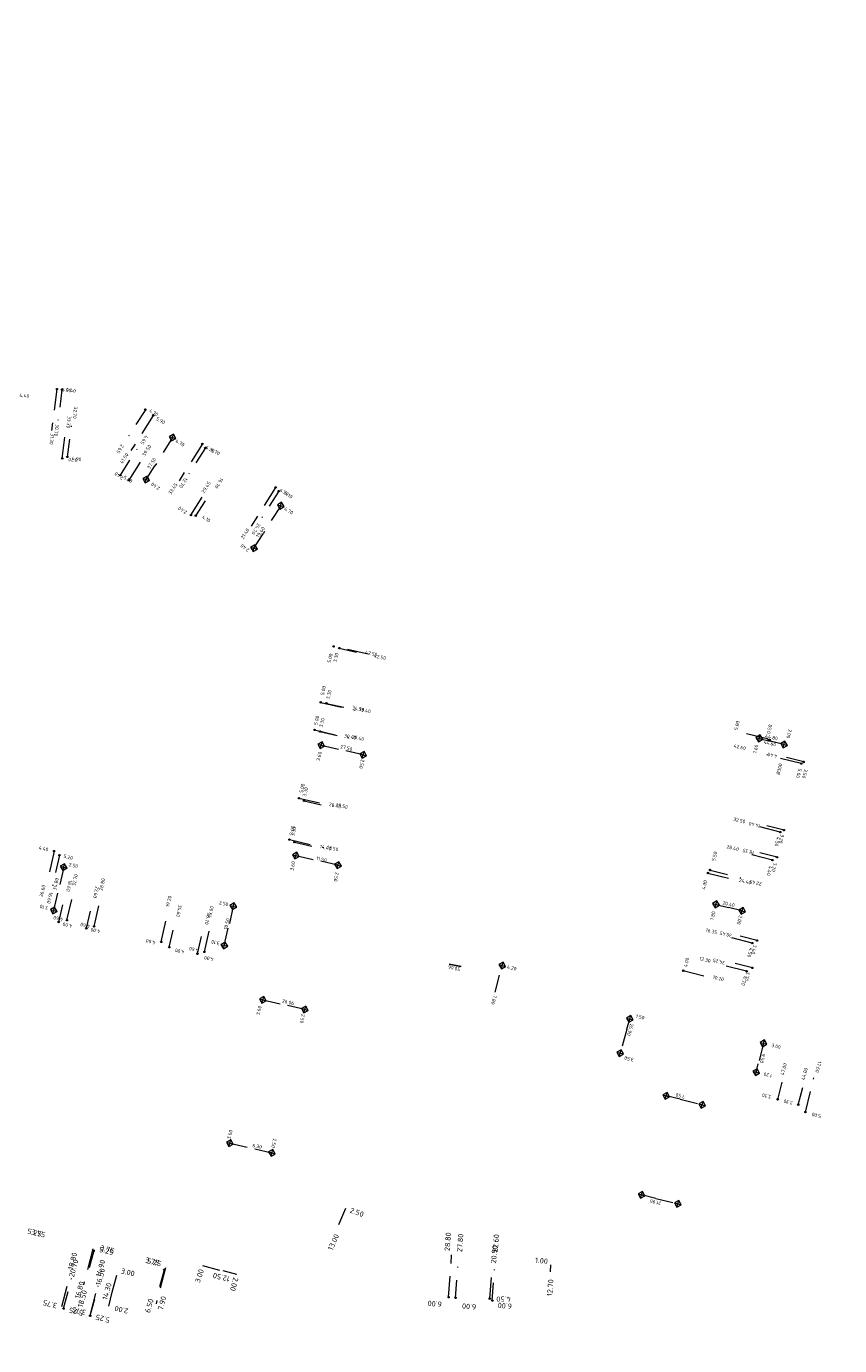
# Model space of a CAD drawing. Header units: inches. Extents: x 0 to 191500, y 0 to 342750.
# Tile 523 of 547: x 189424 to 189539, y 335348 to 335534. Entities that reach past the tile are written whole.
import ezdxf
from ezdxf.enums import TextEntityAlignment as Align

# ---------------------------------------------------------------- set-up
doc = ezdxf.new("R2010")
doc.units = ezdxf.units.IN
doc.header["$MEASUREMENT"] = 0
for name, pattern in [('RI-HWA_HUISAANSLUITING', [4.8, 3, -1.8]), ('RI-HWA_KOLKAANSLUITING', [4.3, 2.5, -1.8]), ('RI-VWA_HUISAANSLUITING', [6.1, 2.5, -1.8, 0, -1.8]), ('STIPPELFIJN', [0.375, 0.25, -0.125])]:
    doc.linetypes.add(name, pattern=pattern)
for name, color, linetype, lineweight in [('ECW', 150, 'Continuous', 20), ('LOODLIJN', 11, 'STIPPELFIJN', 20), ('N-WE-RI-HWA-MAATVOERING-T25', 151, 'Continuous', 20), ('N-WE-RI-HWA_HUISAANSLUITING', 150, 'RI-HWA_HUISAANSLUITING', 20), ('N-WE-RI-HWA_KOLK-S', 150, 'Continuous', 20), ('N-WE-RI-HWA_KOLKAANSLUITING', 150, 'RI-HWA_KOLKAANSLUITING', 20), ('N-WE-RI-HWA_RIOOLPUT_ONTSTOPPINGSPUT-G', 150, 'Continuous', 20), ('N-WE-RI-VWA-MAATVOERING-T25', 30, 'Continuous', 20), ('N-WE-RI-VWA_HUISAANSLUITING', 20, 'RI-VWA_HUISAANSLUITING', 20), ('N-WE-RI-VWA_RIOOLPUT_ONTSTOPPINGSPUT-G', 30, 'Continuous', 20)]:
    doc.layers.add(name, color=color, linetype=linetype, lineweight=lineweight)
doc.styles.add('ISO', font='isocpeur.ttf', dxfattribs={"height": 2.5})
picture_1 = doc.add_image_def('image1.ecw', size_in_pixel=(220000, 285000))

msp = doc.modelspace()

# ---------------------------------------------------------------- linework, layer by layer
at = {"layer": 'LOODLIJN'}
for p, q in [((189529.58532, 335433.13166), (189529.36342, 335433.18503)), ((189529.53641, 335432.93774), (189529.58532, 335433.13166))]:
    msp.add_line(p, q, dxfattribs=at)
at = {"layer": 'N-WE-RI-HWA_HUISAANSLUITING'}
for p, q in [((189428.7988, 335482.6085), (189428.05256, 335476.75797)), ((189442.398, 335478.90854), (189439.26546, 335473.93078)), ((189429.56781, 335472.83604), (189430.03579, 335476.50501)), ((189449.34897, 335474.88759), (189446.05715, 335469.65673)), ((189438.98836, 335469.74726), (189440.95283, 335472.86891)), ((189441.41905, 335469.86655), (189442.64021, 335471.80703)), ((189459.67469, 335468.74289), (189456.22359, 335463.25892)), ((189447.7329, 335464.83317), (189449.4319, 335467.53297)), ((189472.74377, 335445.19164), (189467.86503, 335446.28612)), ((189466.0695, 335438.40984), (189470.9365, 335437.29583)), ((189465.1783, 335434.51624), (189470.0453, 335433.40223)), ((189529.10179, 335433.25893), (189524.73161, 335434.33202)), ((189529.53641, 335432.93774), (189529.10179, 335433.25893)), ((189533.8972, 335429.77425), (189529.04704, 335430.99765)), ((189462.97257, 335424.87958), (189467.83957, 335423.76557)), ((189530.94089, 335420.09916), (189526.57575, 335421.20021)), ((189461.63576, 335419.03918), (189466.50276, 335417.92517)), ((189428.41764, 335417.4222), (189427.41971, 335413.08528)), ((189529.84069, 335416.14645), (189525.57255, 335417.22304)), ((189520.7136, 335414.32161), (189524.59382, 335413.34286)), ((189430.2205, 335407.6667), (189431.26379, 335412.20075)), ((189434.06458, 335406.78217), (189435.10787, 335411.31622)), ((189443.52694, 335404.60486), (189444.57023, 335409.1389)), ((189449.63804, 335403.19867), (189450.68134, 335407.73272)), ((189526.98927, 335404.43296), (189522.62413, 335405.53401)), ((189485.8592, 335401.06658), (189484.18628, 335401.4228)), ((189485.86961, 335401.11548), (189484.1967, 335401.4717)), ((189526.19232, 335400.45535), (189521.63317, 335401.60534)), ((189517.23911, 335400.54699), (189521.11934, 335399.56825)), ((189534.49439, 335380.57817), (189535.70016, 335385.42947)), ((189433.8788, 335361.29523), (189432.55958, 335356.21368)), ((189484.10128, 335354.45572), (189484.5422, 335360.43921)), ((189444.13869, 335358.63166), (189442.81948, 335353.55011)), ((189489.91994, 335354.2618), (189490.31788, 335358.74417)), ((189429.48787, 335353.13681), (189430.43017, 335356.76649)), ((189433.55311, 335352.08144), (189434.49541, 335355.71112))]:
    msp.add_line(p, q, dxfattribs=at)
at = {"layer": 'N-WE-RI-HWA_KOLK-S'}
for p, q in [((189445.2665, 335476.24712), (189444.66086, 335475.90325)), ((189444.66086, 335475.90325), (189445.61038, 335475.64148)), ((189444.66086, 335475.90325), (189445.00474, 335475.29761)), ((189445.00474, 335475.29761), (189445.2665, 335476.24712)), ((189445.00474, 335475.29761), (189445.61038, 335475.64148)), ((189445.61038, 335475.64148), (189445.2665, 335476.24712)), ((189441.54993, 335470.3413), (189440.94429, 335469.99743)), ((189440.94429, 335469.99743), (189441.89381, 335469.73567)), ((189440.94429, 335469.99743), (189441.28817, 335469.39179)), ((189441.28817, 335469.39179), (189441.54993, 335470.3413)), ((189441.28817, 335469.39179), (189441.89381, 335469.73567)), ((189441.89381, 335469.73567), (189441.54993, 335470.3413)), ((189460.53726, 335466.63713), (189459.93162, 335466.29326)), ((189459.93162, 335466.29326), (189460.88113, 335466.03149)), ((189459.93162, 335466.29326), (189460.2755, 335465.68762)), ((189460.2755, 335465.68762), (189460.53726, 335466.63713)), ((189460.2755, 335465.68762), (189460.88113, 335466.03149)), ((189460.88113, 335466.03149), (189460.53726, 335466.63713)), ((189456.76282, 335460.63935), (189456.15718, 335460.29548)), ((189456.50105, 335459.68984), (189456.76282, 335460.63935)), ((189457.10669, 335460.03371), (189456.76282, 335460.63935)), ((189456.15718, 335460.29548), (189457.10669, 335460.03371)), ((189456.15718, 335460.29548), (189456.50105, 335459.68984)), ((189456.50105, 335459.68984), (189457.10669, 335460.03371)), ((189466.24861, 335432.82961), (189465.64298, 335432.48574)), ((189465.64298, 335432.48574), (189466.59249, 335432.22398)), ((189465.64298, 335432.48574), (189465.98685, 335431.8801)), ((189465.98685, 335431.8801), (189466.24861, 335432.82961)), ((189466.59249, 335432.22398), (189466.24861, 335432.82961)), ((189528.11516, 335433.804), (189527.50953, 335433.46012)), ((189527.50953, 335433.46012), (189528.45904, 335433.19836)), ((189527.50953, 335433.46012), (189527.8534, 335432.85449)), ((189527.8534, 335432.85449), (189528.11516, 335433.804)), ((189527.8534, 335432.85449), (189528.45904, 335433.19836)), ((189528.45904, 335433.19836), (189528.11516, 335433.804)), ((189531.60732, 335432.92314), (189531.00168, 335432.57927)), ((189531.00168, 335432.57927), (189531.9512, 335432.31751)), ((189531.00168, 335432.57927), (189531.34556, 335431.97363)), ((189531.34556, 335431.97363), (189531.60732, 335432.92314)), ((189531.9512, 335432.31751), (189531.60732, 335432.92314)), ((189465.98685, 335431.8801), (189466.59249, 335432.22398)), ((189472.18635, 335431.47053), (189471.58072, 335431.12665)), ((189471.58072, 335431.12665), (189472.53023, 335430.86489)), ((189471.58072, 335431.12665), (189471.92459, 335430.52101)), ((189471.92459, 335430.52101), (189472.18635, 335431.47053)), ((189471.92459, 335430.52101), (189472.53023, 335430.86489)), ((189472.53023, 335430.86489), (189472.18635, 335431.47053)), ((189531.34556, 335431.97363), (189531.9512, 335432.31751)), ((189462.6838, 335417.25522), (189462.07816, 335416.91134)), ((189462.07816, 335416.91134), (189463.02767, 335416.64958)), ((189462.07816, 335416.91134), (189462.42204, 335416.3057)), ((189462.42204, 335416.3057), (189462.6838, 335417.25522)), ((189462.42204, 335416.3057), (189463.02767, 335416.64958)), ((189463.02767, 335416.64958), (189462.6838, 335417.25522)), ((189468.62154, 335415.89613), (189468.0159, 335415.55225)), ((189468.35978, 335414.94661), (189468.62154, 335415.89613)), ((189468.96541, 335415.29049), (189468.62154, 335415.89613)), ((189429.89179, 335415.61595), (189429.28615, 335415.27207)), ((189429.28615, 335415.27207), (189430.23567, 335415.01031)), ((189429.28615, 335415.27207), (189429.63003, 335414.66644)), ((189429.63003, 335414.66644), (189429.89179, 335415.61595)), ((189429.63003, 335414.66644), (189430.23567, 335415.01031)), ((189430.23567, 335415.01031), (189429.89179, 335415.61595)), ((189468.0159, 335415.55225), (189468.96541, 335415.29049)), ((189468.0159, 335415.55225), (189468.35978, 335414.94661)), ((189468.35978, 335414.94661), (189468.96541, 335415.29049)), ((189453.84338, 335410.10463), (189453.23774, 335409.76075)), ((189453.58162, 335409.15511), (189453.84338, 335410.10463)), ((189454.18726, 335409.49899), (189453.84338, 335410.10463)), ((189521.99985, 335410.37789), (189521.39421, 335410.03401)), ((189521.73808, 335409.42837), (189521.99985, 335410.37789)), ((189522.34372, 335409.77225), (189521.99985, 335410.37789)), ((189428.48561, 335409.50484), (189427.87997, 335409.16097)), ((189427.87997, 335409.16097), (189428.82949, 335408.89921)), ((189427.87997, 335409.16097), (189428.22385, 335408.55533)), ((189428.22385, 335408.55533), (189428.48561, 335409.50484)), ((189428.22385, 335408.55533), (189428.82949, 335408.89921)), ((189428.82949, 335408.89921), (189428.48561, 335409.50484)), ((189453.23774, 335409.76075), (189454.18726, 335409.49899)), ((189453.23774, 335409.76075), (189453.58162, 335409.15511)), ((189453.58162, 335409.15511), (189454.18726, 335409.49899)), ((189521.39421, 335410.03401), (189522.34372, 335409.77225)), ((189521.39421, 335410.03401), (189521.73808, 335409.42837)), ((189521.73808, 335409.42837), (189522.34372, 335409.77225)), ((189525.68601, 335409.4481), (189525.08037, 335409.10422)), ((189525.08037, 335409.10422), (189526.02989, 335408.84246)), ((189525.08037, 335409.10422), (189525.42425, 335408.49858)), ((189525.42425, 335408.49858), (189525.68601, 335409.4481)), ((189525.42425, 335408.49858), (189526.02989, 335408.84246)), ((189526.02989, 335408.84246), (189525.68601, 335409.4481)), ((189452.57328, 335404.58492), (189451.96764, 335404.24104)), ((189452.31152, 335403.6354), (189452.57328, 335404.58492)), ((189452.91716, 335403.97928), (189452.57328, 335404.58492)), ((189451.96764, 335404.24104), (189452.91716, 335403.97928)), ((189451.96764, 335404.24104), (189452.31152, 335403.6354)), ((189452.31152, 335403.6354), (189452.91716, 335403.97928)), ((189491.81884, 335401.74801), (189491.2132, 335401.40413)), ((189491.2132, 335401.40413), (189492.16271, 335401.14237)), ((189491.2132, 335401.40413), (189491.55708, 335400.79849)), ((189491.55708, 335400.79849), (189491.81884, 335401.74801)), ((189491.55708, 335400.79849), (189492.16271, 335401.14237)), ((189492.16271, 335401.14237), (189491.81884, 335401.74801)), ((189458.00922, 335396.90597), (189457.40358, 335396.56209)), ((189457.40358, 335396.56209), (189458.35309, 335396.30033)), ((189457.40358, 335396.56209), (189457.74746, 335395.95645)), ((189457.74746, 335395.95645), (189458.00922, 335396.90597)), ((189457.74746, 335395.95645), (189458.35309, 335396.30033)), ((189458.35309, 335396.30033), (189458.00922, 335396.90597)), ((189463.9538, 335395.5378), (189463.34817, 335395.19392)), ((189463.34817, 335395.19392), (189464.29768, 335394.93216)), ((189463.34817, 335395.19392), (189463.69204, 335394.58828)), ((189463.69204, 335394.58828), (189463.9538, 335395.5378)), ((189464.29768, 335394.93216), (189463.9538, 335395.5378)), ((189463.69204, 335394.58828), (189464.29768, 335394.93216)), ((189509.81762, 335394.2083), (189509.21198, 335393.86442)), ((189509.21198, 335393.86442), (189510.16149, 335393.60266)), ((189509.21198, 335393.86442), (189509.55585, 335393.25878)), ((189509.55585, 335393.25878), (189509.81762, 335394.2083)), ((189509.55585, 335393.25878), (189510.16149, 335393.60266)), ((189510.16149, 335393.60266), (189509.81762, 335394.2083)), ((189528.69538, 335390.7684), (189528.08974, 335390.42452)), ((189528.08974, 335390.42452), (189529.03925, 335390.16276)), ((189528.08974, 335390.42452), (189528.43361, 335389.81888)), ((189528.43361, 335389.81888), (189528.69538, 335390.7684)), ((189528.43361, 335389.81888), (189529.03925, 335390.16276)), ((189529.03925, 335390.16276), (189528.69538, 335390.7684)), ((189508.47733, 335389.39502), (189507.8717, 335389.05115)), ((189507.8717, 335389.05115), (189508.82121, 335388.78938)), ((189507.8717, 335389.05115), (189508.21557, 335388.44551)), ((189508.21557, 335388.44551), (189508.47733, 335389.39502)), ((189508.21557, 335388.44551), (189508.82121, 335388.78938)), ((189508.82121, 335388.78938), (189508.47733, 335389.39502)), ((189527.68253, 335386.69329), (189527.07689, 335386.34941)), ((189527.07689, 335386.34941), (189528.0264, 335386.08765)), ((189527.07689, 335386.34941), (189527.42076, 335385.74377)), ((189527.42076, 335385.74377), (189527.68253, 335386.69329)), ((189527.42076, 335385.74377), (189528.0264, 335386.08765)), ((189528.0264, 335386.08765), (189527.68253, 335386.69329)), ((189514.96011, 335383.36212), (189514.35447, 335383.01825)), ((189514.35447, 335383.01825), (189515.30399, 335382.75649)), ((189514.35447, 335383.01825), (189514.69835, 335382.41261)), ((189514.69835, 335382.41261), (189514.96011, 335383.36212)), ((189514.69835, 335382.41261), (189515.30399, 335382.75649)), ((189515.30399, 335382.75649), (189514.96011, 335383.36212)), ((189520.05588, 335382.09893), (189519.45024, 335381.75505)), ((189519.45024, 335381.75505), (189520.39976, 335381.49329)), ((189519.45024, 335381.75505), (189519.79412, 335381.14941)), ((189519.79412, 335381.14941), (189520.05588, 335382.09893)), ((189519.79412, 335381.14941), (189520.39976, 335381.49329)), ((189520.39976, 335381.49329), (189520.05588, 335382.09893)), ((189453.35207, 335376.67104), (189452.74643, 335376.32716)), ((189453.09031, 335375.72152), (189453.35207, 335376.67104)), ((189453.69594, 335376.0654), (189453.35207, 335376.67104)), ((189452.74643, 335376.32716), (189453.69594, 335376.0654)), ((189452.74643, 335376.32716), (189453.09031, 335375.72152)), ((189453.09031, 335375.72152), (189453.69594, 335376.0654)), ((189459.29665, 335375.30287), (189458.69102, 335374.95899)), ((189458.69102, 335374.95899), (189459.64053, 335374.69723)), ((189458.69102, 335374.95899), (189459.03489, 335374.35335)), ((189459.03489, 335374.35335), (189459.29665, 335375.30287)), ((189459.64053, 335374.69723), (189459.29665, 335375.30287)), ((189459.03489, 335374.35335), (189459.64053, 335374.69723)), ((189511.49089, 335369.37938), (189510.88525, 335369.03551)), ((189511.22912, 335368.42987), (189511.49089, 335369.37938)), ((189511.83476, 335368.77374), (189511.49089, 335369.37938)), ((189510.88525, 335369.03551), (189511.83476, 335368.77374)), ((189510.88525, 335369.03551), (189511.22912, 335368.42987)), ((189511.22912, 335368.42987), (189511.83476, 335368.77374)), ((189516.59939, 335368.11895), (189515.99375, 335367.77507)), ((189515.99375, 335367.77507), (189516.94327, 335367.51331)), ((189515.99375, 335367.77507), (189516.33763, 335367.16943)), ((189516.33763, 335367.16943), (189516.59939, 335368.11895)), ((189516.33763, 335367.16943), (189516.94327, 335367.51331)), ((189516.94327, 335367.51331), (189516.59939, 335368.11895))]:
    msp.add_line(p, q, dxfattribs=at)
at = {"layer": 'N-WE-RI-HWA_KOLKAANSLUITING'}
for p, q in [((189445.13562, 335475.77236), (189442.64021, 335471.80703)), ((189460.40638, 335466.16238), (189457.91096, 335462.19704)), ((189456.63193, 335460.1646), (189457.91096, 335462.19704)), ((189527.98428, 335433.32924), (189529.53641, 335432.93774)), ((189531.47644, 335432.44839), (189529.53641, 335432.93774)), ((189466.11773, 335432.35486), (189469.62197, 335431.55277)), ((189472.05547, 335430.99577), (189469.62197, 335431.55277)), ((189462.55292, 335416.78046), (189466.05716, 335415.97837)), ((189468.49066, 335415.42137), (189466.05716, 335415.97837)), ((189429.76091, 335415.14119), (189429.1939, 335412.67704)), ((189428.35473, 335409.03009), (189429.1939, 335412.67704)), ((189453.7125, 335409.62987), (189453.14549, 335407.16571)), ((189521.86896, 335409.90313), (189523.6151, 335409.46269)), ((189525.55513, 335408.97334), (189523.6151, 335409.46269)), ((189452.4424, 335404.11016), (189453.14549, 335407.16571)), ((189490.69735, 335397.49209), (189491.66781, 335401.37258)), ((189457.87834, 335396.43121), (189461.38662, 335395.62376)), ((189463.82292, 335395.06304), (189461.38662, 335395.62376)), ((189509.28273, 335392.28887), (189509.69119, 335393.73219)), ((189509.28273, 335392.28887), (189508.34896, 335388.91574)), ((189528.5645, 335390.29364), (189527.84103, 335387.38283)), ((189527.55164, 335386.21853), (189527.84103, 335387.38283)), ((189516.81901, 335382.39412), (189514.82923, 335382.88737)), ((189516.81901, 335382.39412), (189519.925, 335381.62417)), ((189453.22119, 335376.19628), (189456.72947, 335375.38883)), ((189456.72947, 335375.38883), (189459.16577, 335374.82811)), ((189513.35424, 335368.41716), (189511.36447, 335368.91041)), ((189513.35424, 335368.41716), (189516.46023, 335367.64721)), ((189469.53564, 335367.00276), (189468.55713, 335364.70221)), ((189436.62482, 335355.1583), (189437.37866, 335358.06205)), ((189449.3707, 335358.96209), (189452.26533, 335358.17401)), ((189454.19509, 335357.64862), (189452.26533, 335358.17401)), ((189498.51818, 335359.02458), (189498.42936, 335358.02406)), ((189436.12226, 335353.22247), (189436.62482, 335355.1583))]:
    msp.add_line(p, q, dxfattribs=at)
at = {"layer": 'N-WE-RI-HWA_RIOOLPUT_ONTSTOPPINGSPUT-G'}
for p, q in [((189428.77827, 335482.70637), (189428.81934, 335482.51063)), ((189428.89667, 335482.62904), (189428.70094, 335482.58796)), ((189442.37746, 335479.00641), (189442.41853, 335478.81068)), ((189442.49586, 335478.92908), (189442.30013, 335478.88801)), ((189449.44683, 335474.90813), (189449.2511, 335474.86706)), ((189449.32843, 335474.98546), (189449.3695, 335474.78973)), ((189429.66568, 335472.85658), (189429.46994, 335472.8155)), ((189429.54727, 335472.93391), (189429.58835, 335472.73817)), ((189439.08623, 335469.7678), (189438.89049, 335469.72672)), ((189438.96782, 335469.84513), (189439.0089, 335469.64939)), ((189459.77256, 335468.76343), (189459.57682, 335468.72235)), ((189459.65415, 335468.84076), (189459.69523, 335468.64502)), ((189447.83076, 335464.85371), (189447.63503, 335464.81263)), ((189447.71236, 335464.93104), (189447.75343, 335464.7353)), ((189467.9729, 335446.31054), (189467.77716, 335446.26947)), ((189467.85449, 335446.38787), (189467.89557, 335446.19214)), ((189466.16737, 335438.43038), (189465.97163, 335438.3893)), ((189466.04896, 335438.50771), (189466.09004, 335438.31197)), ((189465.27616, 335434.53678), (189465.08043, 335434.4957)), ((189465.15776, 335434.61411), (189465.19883, 335434.41837)), ((189533.99507, 335429.79479), (189533.79934, 335429.75372)), ((189533.87667, 335429.87212), (189533.91774, 335429.67639)), ((189462.95203, 335424.97745), (189462.9931, 335424.78171)), ((189463.07043, 335424.90012), (189462.8747, 335424.85904)), ((189531.03876, 335420.1197), (189530.84302, 335420.07862)), ((189530.92035, 335420.19703), (189530.96143, 335420.00129)), ((189461.73363, 335419.05972), (189461.53789, 335419.01864)), ((189461.61522, 335419.13705), (189461.6563, 335418.94131)), ((189428.51551, 335417.44274), (189428.31978, 335417.40166)), ((189428.39711, 335417.52007), (189428.43818, 335417.32433)), ((189529.93856, 335416.16699), (189529.74282, 335416.12591)), ((189529.82015, 335416.24432), (189529.86123, 335416.04858)), ((189520.81147, 335414.34214), (189520.61573, 335414.30107)), ((189520.69306, 335414.41947), (189520.73414, 335414.22374)), ((189430.31836, 335407.68724), (189430.12263, 335407.64617)), ((189430.19996, 335407.76457), (189430.24103, 335407.56884)), ((189434.16245, 335406.80271), (189433.96671, 335406.76163)), ((189434.04404, 335406.88004), (189434.08512, 335406.6843)), ((189443.6248, 335404.6254), (189443.42907, 335404.58432)), ((189443.5064, 335404.70272), (189443.54747, 335404.50699)), ((189526.96874, 335404.53083), (189527.00981, 335404.33509)), ((189449.73591, 335403.21921), (189449.54017, 335403.17814)), ((189449.6175, 335403.29654), (189449.65858, 335403.10081)), ((189527.08714, 335404.4535), (189526.89141, 335404.41242)), ((189517.33698, 335400.56753), (189517.14124, 335400.52645)), ((189517.21857, 335400.64486), (189517.25965, 335400.44912)), ((189526.29019, 335400.47589), (189526.09445, 335400.43481)), ((189526.17178, 335400.55321), (189526.21286, 335400.35748)), ((189534.59226, 335380.59871), (189534.39652, 335380.55764)), ((189534.47385, 335380.67604), (189534.51493, 335380.48031)), ((189484.19141, 335354.49905), (189484.01116, 335354.41239)), ((189484.05796, 335354.54584), (189484.14461, 335354.36559)), ((189490.01007, 335354.30513), (189489.82982, 335354.21847)), ((189489.87662, 335354.35193), (189489.96327, 335354.17168))]:
    msp.add_line(p, q, dxfattribs=at)
for centre in [(189428.7988, 335482.6085), (189442.398, 335478.90854), (189449.34897, 335474.88759), (189429.56781, 335472.83604), (189438.98836, 335469.74726), (189459.67469, 335468.74289), (189447.7329, 335464.83317), (189467.87503, 335446.29), (189466.0695, 335438.40984), (189465.1783, 335434.51624), (189533.8972, 335429.77425), (189462.97257, 335424.87958), (189530.94089, 335420.09916), (189461.63576, 335419.03918), (189428.41764, 335417.4222), (189529.84069, 335416.14645), (189520.7136, 335414.32161), (189430.2205, 335407.6667), (189434.06458, 335406.78217), (189443.52694, 335404.60486), (189526.98927, 335404.43296), (189449.63804, 335403.19867), (189517.23911, 335400.54699), (189526.19232, 335400.45535), (189534.49439, 335380.57817), (189484.10128, 335354.45572), (189489.91994, 335354.2618)]:
    msp.add_circle(centre, 0.1, dxfattribs=at)
at = {"layer": 'N-WE-RI-VWA_HUISAANSLUITING'}
for p, q in [((189429.52379, 335482.52937), (189428.94796, 335478.16721)), ((189441.29801, 335479.70938), (189438.77627, 335475.74317)), ((189430.28948, 335473.04761), (189430.93075, 335477.90547)), ((189437.78132, 335470.45071), (189440.46402, 335474.67009)), ((189449.77895, 335474.31715), (189447.25721, 335470.35094)), ((189448.43289, 335464.74489), (189450.63271, 335468.20478)), ((189460.12006, 335468.21622), (189457.38371, 335463.91246)), ((189468.6807, 335446.06304), (189471.89565, 335445.31866)), ((189466.87615, 335438.26922), (189470.0911, 335437.52484)), ((189465.95132, 335434.27489), (189469.16627, 335433.53051)), ((189534.24682, 335429.99093), (189530.85648, 335430.86015)), ((189463.69564, 335424.53261), (189466.91059, 335423.78824)), ((189531.47273, 335420.37873), (189528.373, 335421.17344)), ((189462.34223, 335418.68725), (189465.55718, 335417.94287)), ((189429.17652, 335416.82606), (189428.01716, 335411.75695)), ((189530.49176, 335416.55248), (189527.39202, 335417.34719)), ((189521.04609, 335414.74156), (189526.37379, 335413.37564)), ((189429.075, 335407.41172), (189429.96682, 335411.31104)), ((189432.97431, 335406.51991), (189433.86613, 335410.41922)), ((189444.67226, 335403.84445), (189445.56408, 335407.74376)), ((189448.66905, 335402.93033), (189449.56087, 335406.82965)), ((189527.68048, 335404.78189), (189524.38701, 335405.62627)), ((189527.00252, 335400.92957), (189523.41845, 335401.84845)), ((189530.58563, 335382.38452), (189531.41516, 335385.57856)), ((189533.4893, 335381.6304), (189534.31883, 335384.82444)), ((189434.01778, 335361.0222), (189433.03871, 335357.40227)), ((189485.09853, 335354.38223), (189485.53944, 335360.36572)), ((189490.28419, 335354.00011), (189490.72511, 335359.9836)), ((189443.96053, 335358.333), (189442.98145, 335354.71307)), ((189429.73737, 335352.85654), (189431.10808, 335357.92444)), ((189433.5021, 335351.8383), (189434.8728, 335356.9062))]:
    msp.add_line(p, q, dxfattribs=at)
at = {"layer": 'N-WE-RI-VWA_RIOOLPUT_ONTSTOPPINGSPUT-G'}
for p, q in [((189429.59912, 335482.57766), (189429.41887, 335482.491)), ((189429.46567, 335482.62446), (189429.55232, 335482.44421)), ((189441.37333, 335479.75767), (189441.19308, 335479.67102)), ((189441.23988, 335479.80447), (189441.32653, 335479.62422)), ((189449.85427, 335474.36544), (189449.67402, 335474.27879)), ((189449.72082, 335474.41224), (189449.80748, 335474.23199)), ((189430.3648, 335473.0959), (189430.18455, 335473.00925)), ((189430.23135, 335473.1427), (189430.31801, 335472.96245)), ((189437.85664, 335470.49901), (189437.67639, 335470.41235)), ((189437.72319, 335470.54581), (189437.80984, 335470.36555)), ((189460.19539, 335468.26451), (189460.01514, 335468.17785)), ((189460.06193, 335468.31131), (189460.14859, 335468.13106)), ((189448.50822, 335464.79318), (189448.32797, 335464.70653)), ((189448.37477, 335464.83998), (189448.46142, 335464.65973)), ((189468.75602, 335446.11133), (189468.57577, 335446.02468)), ((189468.62257, 335446.15813), (189468.70922, 335445.97788)), ((189466.95148, 335438.31751), (189466.77122, 335438.23086)), ((189466.81802, 335438.36431), (189466.90468, 335438.18406)), ((189466.02665, 335434.32318), (189465.8464, 335434.23652)), ((189465.89319, 335434.36998), (189465.97985, 335434.18973)), ((189534.32214, 335430.03922), (189534.14189, 335429.95257)), ((189534.18869, 335430.08602), (189534.27534, 335429.90577)), ((189463.77097, 335424.58091), (189463.59071, 335424.49425)), ((189463.63751, 335424.6277), (189463.72417, 335424.44745)), ((189531.54806, 335420.42702), (189531.36781, 335420.34036)), ((189531.4146, 335420.47382), (189531.50126, 335420.29356)), ((189462.41756, 335418.73554), (189462.2373, 335418.64889)), ((189462.2841, 335418.78234), (189462.37076, 335418.60209)), ((189429.25185, 335416.87435), (189429.0716, 335416.7877)), ((189429.11839, 335416.92115), (189429.20505, 335416.7409)), ((189530.56708, 335416.60077), (189530.38683, 335416.51411)), ((189530.43363, 335416.64757), (189530.52028, 335416.46732)), ((189521.12142, 335414.78985), (189520.94117, 335414.70319)), ((189520.98796, 335414.83665), (189521.07462, 335414.6564)), ((189429.15032, 335407.46002), (189428.97007, 335407.37336)), ((189429.01687, 335407.50682), (189429.10352, 335407.32656)), ((189433.04964, 335406.5682), (189432.86938, 335406.48154)), ((189432.91618, 335406.615), (189433.00284, 335406.43474)), ((189527.7558, 335404.83018), (189527.57555, 335404.74353)), ((189527.62235, 335404.87698), (189527.709, 335404.69673)), ((189444.74758, 335403.89274), (189444.56733, 335403.80608)), ((189444.61413, 335403.93954), (189444.70078, 335403.75929)), ((189448.74438, 335402.97862), (189448.56413, 335402.89197)), ((189448.61093, 335403.02542), (189448.69758, 335402.84517)), ((189527.07784, 335400.97786), (189526.89759, 335400.89121)), ((189526.94439, 335401.02466), (189527.03105, 335400.84441)), ((189530.66096, 335382.43281), (189530.4807, 335382.34616)), ((189530.5275, 335382.47961), (189530.61416, 335382.29936)), ((189533.56463, 335381.67869), (189533.38437, 335381.59204)), ((189533.43117, 335381.72549), (189533.51783, 335381.54524)), ((189434.10791, 335361.06553), (189433.92766, 335360.97887)), ((189433.97446, 335361.11233), (189434.06111, 335360.93207)), ((189444.05066, 335358.37633), (189443.8704, 335358.28967)), ((189443.9172, 335358.42313), (189444.00386, 335358.24287)), ((189485.18865, 335354.42556), (189485.0084, 335354.33891)), ((189485.0552, 335354.47236), (189485.14186, 335354.29211)), ((189429.82749, 335352.89987), (189429.64724, 335352.81321)), ((189429.69404, 335352.94666), (189429.78069, 335352.76641)), ((189490.37432, 335354.04344), (189490.19407, 335353.95678)), ((189490.24086, 335354.09024), (189490.32752, 335353.90998)), ((189433.59222, 335351.88163), (189433.41197, 335351.79497)), ((189433.45877, 335351.92842), (189433.54542, 335351.74817))]:
    msp.add_line(p, q, dxfattribs=at)
for centre in [(189429.50899, 335482.53433), (189441.28321, 335479.71434), (189449.76415, 335474.32212), (189430.27468, 335473.05257), (189437.76652, 335470.45568), (189460.10526, 335468.22118), (189448.41809, 335464.74986), (189468.6659, 335446.068), (189466.86135, 335438.27418), (189465.93652, 335434.27985), (189534.23202, 335429.99589), (189463.68084, 335424.53758), (189531.45793, 335420.38369), (189462.32743, 335418.69221), (189429.16172, 335416.83102), (189530.47696, 335416.55744), (189521.03129, 335414.74652), (189429.0602, 335407.41669), (189432.95951, 335406.52487), (189527.66568, 335404.78685), (189444.65746, 335403.84941), (189448.65425, 335402.9353), (189526.98772, 335400.93453), (189530.57083, 335382.38949), (189533.4745, 335381.63537), (189434.01778, 335361.0222), (189443.96053, 335358.333), (189485.09853, 335354.38223), (189429.73737, 335352.85654), (189490.28419, 335354.00011), (189433.5021, 335351.8383)]:
    msp.add_circle(centre, 0.1, dxfattribs=at)

# ---------------------------------------------------------------- texts
at = {"layer": 'N-WE-RI-HWA-MAATVOERING-T25', "style": 'ISO'}
for s, height, rotation, p in [('5.90', 0.5, 354.1669937, (189429.47206, 335482.29107)), ('4.40', 0.5, 354.1669937, (189423.5068, 335481.51521)), ('33.30', 0.5, 262.7311126, (189430.34221, 335478.82284)), ('5.90', 0.5, 329.45233, (189442.73325, 335478.30226)), ('31.30', 0.5, 262.7311126, (189427.94895, 335476.40144)), ('4.70', 0.5, 329.45233, (189445.47656, 335475.14573)), ('41.50', 0.5, 57.1106688, (189438.06345, 335472.01846)), ('39.50', 0.5, 57.1106688, (189441.21186, 335473.08043)), ('6.20', 0.5, 329.45233, (189449.73296, 335474.25711)), ('3.70', 0.5, 174.3887925, (189431.77704, 335472.80653)), ('37.50', 0.5, 57.1106688, (189441.91248, 335471.26877)), ('2.40', 0.5, 144.0872363, (189438.2538, 335470.17587)), ('2.40', 0.5, 144.0872363, (189443.40202, 335468.70766)), ('33.45', 0.5, 57.1106688, (189444.91139, 335467.67688)), ('29.45', 0.5, 57.1106688, (189449.59512, 335467.87705)), ('6.50', 0.5, 329.45233, (189460.17706, 335468.20868)), ('2.40', 0.5, 144.0872363, (189447.23366, 335465.30963)), ('4.70', 0.5, 329.45233, (189460.81898, 335465.56682)), ('21.40', 0.5, 57.1106688, (189455.13267, 335461.38841)), ('19.40', 0.5, 57.1106688, (189457.3127, 335461.58742)), ('2.40', 0.5, 144.0872363, (189456.03233, 335460.02164)), ('5.00', 0.5, 76.4972912, (189467.46275, 335443.94052)), ('42.50', 0.5, 347.2310084, (189473.50198, 335444.75461)), ('5.00', 0.5, 76.4972912, (189466.49995, 335439.37683)), ('5.00', 0.5, 76.4972912, (189465.55831, 335435.1604)), ('33.40', 0.5, 347.2310084, (189471.35441, 335437.24059)), ('5.00', 0.5, 76.9033132, (189524.91235, 335434.44296)), ('0.50', 0.5, 76.9033132, (189529.49899, 335433.92549)), ('2.00', 0.5, 256.2132265, (189532.09664, 335434.65672)), ('29.40', 0.5, 347.2310084, (189470.40356, 335433.33467)), ('42.60', 0.5, 346.5622871, (189524.31471, 335432.06416)), ('1.60', 0.5, 76.9033132, (189527.5692, 335431.18721)), ('44.60', 0.5, 346.5622871, (189528.54869, 335432.6038)), ('44.80', 0.5, 346.5622871, (189528.77049, 335433.44632)), ('3.60', 0.5, 76.4972912, (189465.9181, 335430.08921)), ('27.50', 0.5, 347.2310084, (189468.78884, 335431.93882)), ('2.50', 0.5, 257.4666759, (189471.75243, 335430.41822)), ('5.00', 0.5, 256.2132265, (189533.47495, 335429.08823)), ('5.00', 0.5, 76.4972912, (189463.51325, 335425.58941)), ('19.50', 0.5, 347.2310084, (189468.21394, 335423.73028)), ('32.50', 0.5, 346.5622871, (189524.26812, 335421.70866)), ('5.00', 0.5, 76.4972912, (189462.13186, 335419.64691)), ('4.50', 0.5, 256.2132265, (189530.4523, 335419.47421)), ('4.40', 0.5, 346.6506494, (189426.18895, 335417.6796)), ('13.50', 0.5, 347.2310084, (189466.89448, 335417.74525)), ('28.40', 0.5, 346.5622871, (189523.31436, 335417.82695)), ('2.50', 0.5, 346.6506494, (189430.42322, 335415.30851)), ('3.60', 0.5, 76.4972912, (189462.16771, 335414.62367)), ('11.50', 0.5, 347.2310084, (189465.36368, 335416.18387)), ('32.70', 0.5, 77.6265533, (189431.41575, 335412.44474)), ('2.50', 0.5, 257.4666759, (189468.15996, 335414.47975)), ('4.40', 0.5, 256.2132265, (189529.3368, 335415.35114)), ('36.60', 0.5, 77.6265533, (189426.82328, 335410.89339)), ('34.80', 0.5, 77.6265533, (189428.69822, 335411.85317)), ('28.80', 0.5, 77.6265533, (189435.24567, 335411.80196)), ('4.00', 0.5, 76.9033132, (189520.34203, 335411.94005)), ('24.40', 0.5, 346.5622871, (189525.06918, 335413.10059)), ('19.20', 0.5, 77.6265533, (189444.66991, 335409.48505)), ('2.50', 0.5, 346.6506494, (189451.64171, 335409.93303)), ('20.40', 0.5, 346.5622871, (189522.7638, 335409.90608)), ('3.10', 0.5, 165.2680272, (189427.63476, 335409.5836)), ('4.60', 0.5, 165.2680272, (189429.71252, 335407.9543)), ('13.00', 0.5, 77.6265533, (189450.62116, 335408.05094)), ('1.80', 0.5, 76.9033132, (189521.51466, 335407.6439)), ('2.00', 0.5, 256.2132265, (189525.12125, 335408.38978)), ('4.60', 0.5, 165.2680272, (189433.51815, 335407.00031)), ('10.50', 0.5, 77.6265533, (189452.86198, 335406.31112)), ('16.35', 0.5, 346.5622871, (189520.36996, 335406.05777)), ('4.60', 0.5, 165.2680272, (189442.76135, 335404.69533)), ('3.10', 0.5, 165.2680272, (189451.84658, 335404.60152)), ('4.60', 0.5, 165.2680272, (189448.85625, 335403.59245)), ('4.50', 0.5, 256.2132265, (189526.59619, 335403.82021)), ('4.20', 0.5, 346.3692487, (189492.32557, 335400.8507)), ('4.00', 0.5, 76.9033132, (189517.78896, 335401.01429)), ('12.30', 0.5, 346.5622871, (189519.48246, 335402.02806)), ('10.20', 0.5, 346.5622871, (189521.37593, 335399.41868)), ('4.70', 0.5, 256.2132265, (189525.73717, 335399.81292)), ('3.60', 0.5, 75.9585287, (189457.4026, 335394.22484)), ('26.06', 0.5, 347.0844529, (189460.55071, 335396.06133)), ('7.80', 0.5, 253.7034818, (189490.45778, 335397.15027)), ('2.50', 0.5, 258.1309475, (189463.36282, 335394.48105)), ('1.50', 0.5, 346.3692487, (189510.51143, 335393.91645)), ('26.90', 0.5, 253.7034818, (189509.75976, 335393.10677)), ('3.00', 0.5, 346.3692487, (189529.65656, 335389.79132)), ('3.50', 0.5, 166.4405317, (189510.30332, 335388.20149)), ('9.50', 0.5, 256.0778774, (189528.36624, 335388.87945)), ('1.20', 0.5, 166.4405317, (189529.83276, 335385.92719)), ('17.60', 0.5, 256.0778774, (189536.27898, 335387.79568)), ('7.50', 0.5, 165.4822467, (189517.538, 335382.97691)), ('5.00', 0.5, 166.4405317, (189536.75029, 335380.22785)), ('3.60', 0.5, 75.9585287, (189453.28923, 335376.71672)), ('2.50', 0.5, 258.1309475, (189459.34749, 335376.89901)), ('6.30', 0.5, 347.0844529, (189456.37514, 335375.67539)), ('21.90', 0.5, 165.4822467, (189514.16622, 335367.93598)), ('2.50', 0.75, 339.6644153, (189470.09918, 335366.44433)), ('5.25', 0.75, 346.6699635, (189424.57358, 335363.455)), ('13.00', 0.75, 66.1885169, (189467.71024, 335360.98783)), ('20.90', 0.75, 84.9267465, (189490.80143, 335359.19483)), ('5.25', 0.75, 346.6699635, (189434.71757, 335360.86765)), ('5.25', 0.75, 346.6699635, (189441.47115, 335359.26259)), ('1.00', 0.75, 354.0805383, (189496.29406, 335359.33463)), ('20.70', 0.75, 74.8355642, (189431.20296, 335357.2357)), ('16.50', 0.75, 74.8355642, (189434.98488, 335356.06084)), ('3.00', 0.75, 346.6604831, (189437.76425, 335357.85669)), ('3.00', 0.75, 71.7024253, (189448.96667, 335356.41432)), ('14.30', 0.75, 74.8355642, (189435.9141, 335354.02669)), ('12.50', 0.75, 166.382419, (189453.27652, 335357.37088)), ('2.00', 0.75, 254.8355357, (189453.74649, 335357.34002)), ('12.70', 0.75, 85.6775647, (189498.74849, 335354.58756)), ('18.50', 0.75, 74.8355642, (189432.42738, 335352.96577)), ('7.90', 0.75, 74.8355642, (189443.74615, 335352.56214)), ('4.50', 0.75, 180, (189492.90076, 335354.56633)), ('3.75', 0.75, 165.7597618, (189428.89825, 335353.60656)), ('3.75', 0.75, 165.7597618, (189433.00441, 335352.63781)), ('2.00', 0.75, 166.6846572, (189438.95649, 335352.84511))]:
    msp.add_text(s, height=height, rotation=rotation, dxfattribs=at).set_placement(p)
msp.add_text('50.06', height=0.5, rotation=166.6608086, dxfattribs=at).set_placement((189484.95886, 335401.15107), align=Align.CENTER)
at = {"layer": 'N-WE-RI-VWA-MAATVOERING-T25', "style": 'ISO'}
for s, height, rotation, p in [('4.40', 0.5, 351.4743944, (189430.07366, 335482.30877)), ('32.70', 0.5, 263.3506874, (189431.22679, 335480.16089)), ('4.70', 0.5, 329.2450245, (189441.78014, 335479.42929)), ('30.70', 0.5, 262.4833059, (189428.63351, 335477.67236)), ('4.65', 0.5, 237.2091367, (189441.30613, 335476.16865)), ('2.65', 0.5, 237.7085013, (189437.89771, 335474.86213)), ('4.70', 0.5, 329.4678058, (189450.46499, 335473.91134)), ('4.90', 0.5, 351.2241276, (189430.86636, 335472.62966)), ('5.00', 0.5, 328.9182255, (189438.14978, 335470.00144)), ('12.70', 0.5, 237.8915841, (189446.87041, 335470.18785)), ('16.70', 0.5, 236.9954336, (189451.91053, 335470.13583)), ('5.10', 0.5, 326.6501287, (189460.85204, 335467.80213)), ('4.10', 0.5, 328.2063422, (189449.23789, 335464.42094)), ('24.70', 0.5, 237.7416662, (189457.17481, 335463.7375)), ('42.50', 0.5, 347.3549643, (189472.28345, 335445.25593)), ('3.30', 0.5, 75.955498, (189468.27221, 335444.03236)), ('3.30', 0.5, 75.955498, (189467.27818, 335438.80495)), ('3.30', 0.5, 75.955498, (189466.29715, 335434.84126)), ('34.50', 0.5, 347.3549643, (189470.4431, 335437.45856)), ('30.40', 0.5, 347.3549643, (189469.31489, 335433.49433)), ('4.40', 0.5, 166.1110113, (189530.5476, 335431.0076)), ('%%C300', 0.5, 75.7270911, (189530.84378, 335428.14187)), ('3.50', 0.5, 255.4172295, (189534.32147, 335429.04426)), ('3.30', 0.5, 75.955498, (189463.97332, 335425.0771)), ('20.40', 0.5, 347.3549643, (189467.17447, 335423.80678)), ('14.40', 0.5, 166.1110113, (189528.1764, 335421.17551)), ('3.30', 0.5, 75.955498, (189462.29366, 335419.47454)), ('3.20', 0.5, 256.7842588, (189531.00989, 335419.8429)), ('14.40', 0.5, 347.3549643, (189465.89648, 335417.84727)), ('18.35', 0.5, 166.1110113, (189527.31167, 335417.39403)), ('5.20', 0.5, 345.973096, (189429.70191, 335416.48656)), ('5.50', 0.5, 75.955491, (189521.73456, 335415.9781)), ('3.20', 0.5, 256.7842588, (189530.00177, 335415.83945)), ('18.60', 0.5, 257.3768377, (189430.46966, 335413.36479)), ('22.60', 0.5, 257.3768377, (189434.27521, 335412.50311)), ('22.45', 0.5, 166.1110113, (189528.35592, 335412.967)), ('16.60', 0.5, 257.3768377, (189427.73955, 335411.65849)), ('34.60', 0.5, 257.3768377, (189446.00518, 335409.88523)), ('38.70', 0.5, 257.3768377, (189450.03731, 335408.80584)), ('4.00', 0.5, 165.8423664, (189430.99134, 335407.05309)), ('4.00', 0.5, 165.8423664, (189434.93583, 335406.28045)), ('30.45', 0.5, 166.1110113, (189524.16251, 335405.70085)), ('4.00', 0.5, 165.8423664, (189446.83877, 335403.36791)), ('4.00', 0.5, 165.8423664, (189450.97847, 335402.34587)), ('3.40', 0.5, 256.7842588, (189527.15564, 335404.25148)), ('34.25', 0.5, 166.1110113, (189523.20097, 335401.86463)), ('3.70', 0.5, 256.7842588, (189526.2066, 335400.43392)), ('47.00', 0.5, 74.4668162, (189531.44701, 335385.7414)), ('44.00', 0.5, 74.4668162, (189534.37471, 335385.06687)), ('3.30', 0.5, 166.0834377, (189529.71992, 335382.9294)), ('3.30', 0.5, 166.0834377, (189532.77256, 335382.09193)), ('3.75', 0.75, 346.2829179, (189425.10036, 335363.34894)), ('3.75', 0.75, 346.2829179, (189434.83871, 335361.10111)), ('28.80', 0.75, 85.6044203, (189484.26907, 335360.94863)), ('27.80', 0.75, 85.6044203, (189486.01744, 335360.80884)), ('22.60', 0.75, 85.6044203, (189491.04466, 335360.78935)), ('18.80', 0.75, 75.1339223, (189431.06706, 335358.26263)), ('14.90', 0.75, 75.1339223, (189435.02414, 335357.2556)), ('3.75', 0.75, 346.2829179, (189441.18974, 335359.41059)), ('16.80', 0.75, 74.032591, (189432.02019, 335354.20062)), ('5.25', 0.75, 165.8039344, (189432.57737, 335352.54941)), ('6.50', 0.75, 74.032591, (189441.92388, 335352.18146)), ('6.00', 0.75, 175.159446, (189483.16795, 335353.82234)), ('6.00', 0.75, 175.159446, (189488.02227, 335353.44188)), ('6.00', 0.75, 175.159446, (189493.06696, 335353.537)), ('5.25', 0.75, 165.8039344, (189436.34611, 335351.56075))]:
    msp.add_text(s, height=height, rotation=rotation, dxfattribs=at).set_placement(p)

# ---------------------------------------------------------------- pictures from other files: only their frames are drawn
at = {"layer": 'ECW'}
image = msp.add_image(picture_1, insert=(180500, 328500), size_in_units=(11000, 14250), dxfattribs=at)
image.dxf.flags = 7

doc.saveas('drawing.dxf')
